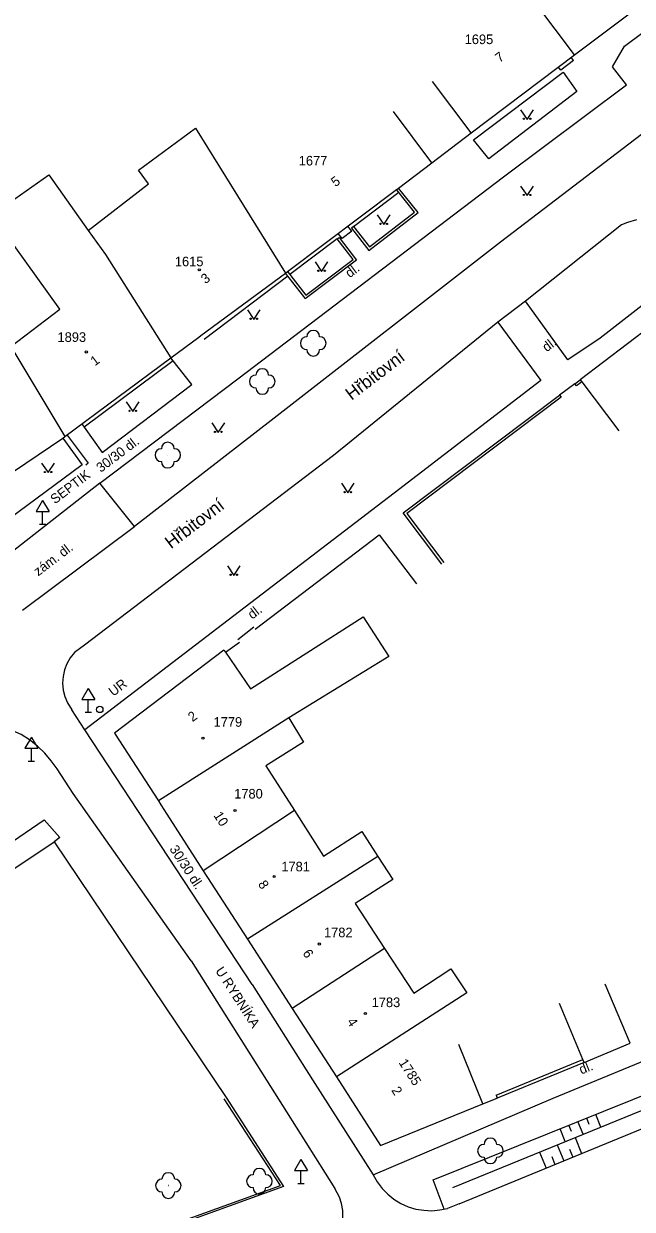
# Model space of a CAD drawing. Extents: x -584400 to -581602, y -1210894 to -1208793.
# Drawn here: x -582558.1 to -582510.6, y -1209339.9 to -1209247.4 of the extents above; entities that cross this region are included whole.
import ezdxf

# ---------------------------------------------------------------- set-up
doc = ezdxf.new("R2010")
doc.units = 0
for name, color, linetype in [('BUDOVY_MĚŘ', 7, 'Continuous'), ('NÁZVY_ULIC_TOK_SMĚR', 7, 'Continuous'), ('POMOC_POPIS', 7, 'Continuous'), ('ROZHRANÍ_PLOCH', 7, 'Continuous'), ('VÝŠKOPIS', 7, 'Continuous'), ('ZELEŇ', 7, 'Continuous'), ('ZN_BUDOV', 7, 'Continuous'), ('ZN_DOPLŇKOVÉ', 7, 'Continuous'), ('ZN_KULTUR', 7, 'Continuous'), ('Č_POPIS_EVID', 7, 'Continuous')]:
    doc.layers.add(name, color=color, linetype=linetype)

msp = doc.modelspace()

# ---------------------------------------------------------------- linework, layer by layer
at = {"layer": 'BUDOVY_MĚŘ'}
for points in [[(-582515.1, -1209249.79), (-582505.82, -1209242.8)], [(-582515.1, -1209249.79), (-582518.11, -1209245.8)], [(-582523.17, -1209255.88), (-582515.1, -1209249.79)], [(-582523.17, -1209255.88), (-582526.18, -1209251.88)], [(-582537.66, -1209266.82), (-582537.5, -1209266.7), (-582528.98, -1209260.31), (-582528.83, -1209260.19), (-582526.23, -1209258.23), (-582529.22, -1209254.22)], [(-582553.07, -1209263.5), (-582548.35, -1209259.85), (-582549.13, -1209258.8), (-582544.68, -1209255.53), (-582537.66, -1209266.82)], [(-582559.09, -1209272.55), (-582555.28, -1209269.64), (-582560.57, -1209262.28), (-582556.14, -1209259.16), (-582553.07, -1209263.5)], [(-582553.07, -1209263.5), (-582551.7, -1209265.36), (-582546.61, -1209273.42)], [(-582570.88, -1209272.25), (-582570.67, -1209272.59), (-582562.92, -1209285.01), (-582562.76, -1209284.9), (-582555.03, -1209279.69), (-582554.87, -1209279.58), (-582546.61, -1209273.42), (-582544.42, -1209271.81), (-582544.26, -1209271.69), (-582537.66, -1209266.82)], [(-582501.89, -1209278.17), (-582504.99, -1209270.22), (-582507.27, -1209269.53), (-582514.65, -1209275.14), (-582514.53, -1209275.3), (-582511.63, -1209279.12)], [(-582559.09, -1209272.55), (-582554.87, -1209279.58)], [(-582540.38, -1209299.25), (-582531.6, -1209293.64), (-582529.6, -1209296.72), (-582537.39, -1209301.52)], [(-582542.47, -1209296.24), (-582551, -1209302.71), (-582547.57, -1209308), (-582547.39, -1209308.29)], [(-582542.47, -1209296.24), (-582542.35, -1209296.4), (-582540.38, -1209299.25)], [(-582537.39, -1209301.52), (-582547.57, -1209308)], [(-582537.39, -1209301.52), (-582536.24, -1209303.4), (-582539.19, -1209305.26), (-582536.95, -1209308.75)], [(-582546.92, -1209309.02), (-582544.09, -1209313.46), (-582540.61, -1209318.79), (-582537.14, -1209324.18), (-582533.67, -1209329.52)], [(-582536.95, -1209308.75), (-582544.09, -1209313.46)], [(-582536.95, -1209308.75), (-582534.68, -1209312.3), (-582531.69, -1209310.37), (-582530.44, -1209312.32)], [(-582530.44, -1209312.32), (-582540.61, -1209318.79)], [(-582530.44, -1209312.32), (-582529.28, -1209314.13), (-582532.21, -1209316), (-582529.92, -1209319.52)], [(-582529.92, -1209319.52), (-582537.14, -1209324.18)], [(-582529.92, -1209319.52), (-582527.65, -1209322.99), (-582524.74, -1209321.1), (-582523.49, -1209322.97), (-582533.67, -1209329.52)], [(-582514.34, -1209328.4), (-582510.76, -1209326.9), (-582512.7, -1209322.29)], [(-582514.34, -1209328.4), (-582514.44, -1209328.17), (-582516.27, -1209323.79)], [(-582533.67, -1209329.52), (-582530.23, -1209334.87), (-582522.25, -1209331.63), (-582524.13, -1209326.99)]]:
    msp.add_lwpolyline(points, dxfattribs=at)
at = {"layer": 'ROZHRANÍ_PLOCH'}
for points in [[(-582454.42, -1209214.96), (-582473.58, -1209228.82), (-582498.86, -1209247.61), (-582520.87, -1209264.4), (-582538.55, -1209278.13)], [(-582541.38, -1209275.07), (-582520.64, -1209259.31), (-582511.04, -1209252.13), (-582512.14, -1209250.73), (-582511.19, -1209249.12), (-582504.25, -1209243.91), (-582500.73, -1209248.51), (-582499.97, -1209247.92), (-582503.48, -1209243.34), (-582496.16, -1209238.11)], [(-582515.17, -1209250.24), (-582516.17, -1209250.99), (-582516.36, -1209250.74)], [(-582515.17, -1209250.24), (-582515.37, -1209249.99)], [(-582515.98, -1209251.14), (-582514.92, -1209252.66), (-582521.78, -1209257.91), (-582522.98, -1209256.44), (-582515.98, -1209251.14)], [(-582532.34, -1209263.19), (-582528.81, -1209260.52)], [(-582510.27, -1209262.67), (-582510.96, -1209262.87), (-582511.43, -1209263.06)], [(-582532.48, -1209263.55), (-582533.24, -1209264.13), (-582533.54, -1209263.73)], [(-582532.48, -1209263.55), (-582532.78, -1209263.16)], [(-582511.44, -1209263.07), (-582518.91, -1209269)], [(-582533.63, -1209264.15), (-582537.31, -1209266.94)], [(-582537.48, -1209267.06), (-582544, -1209272)], [(-582508.64, -1209268.44), (-582513.1, -1209271.91)], [(-582518.91, -1209269), (-582521.09, -1209270.64)], [(-582513.1, -1209271.91), (-582515.63, -1209273.58), (-582518.91, -1209269)], [(-582521.09, -1209270.64), (-582533.92, -1209281.05)], [(-582521.09, -1209270.64), (-582517.73, -1209275.21), (-582529.18, -1209284)], [(-582546.42, -1209273.66), (-582553.36, -1209278.84)], [(-582553.36, -1209278.84), (-582551.97, -1209280.82), (-582544.96, -1209275.52), (-582546.42, -1209273.66)], [(-582546.42, -1209273.66), (-582546.61, -1209273.42)], [(-582552.15, -1209283.21), (-582541.38, -1209275.07)], [(-582553.54, -1209278.59), (-582553.36, -1209278.84)], [(-582538.55, -1209278.13), (-582549.44, -1209286.59)], [(-582554.7, -1209279.46), (-582553.05, -1209281.66), (-582553.25, -1209281.81)], [(-582533.92, -1209281.05), (-582553.35, -1209295.84), (-582554.12, -1209296.41), (-582554.45, -1209296.83), (-582554.71, -1209297.29), (-582554.9, -1209297.78), (-582555.02, -1209298.3), (-582555.05, -1209298.82), (-582555, -1209299.35), (-582554.88, -1209299.86), (-582554.68, -1209300.35), (-582554.34, -1209300.9)], [(-582552.15, -1209283.21), (-582561.64, -1209290.61)], [(-582549.44, -1209286.59), (-582552.15, -1209283.21)], [(-582529.18, -1209284), (-582553.31, -1209302.44)], [(-582558.19, -1209293.11), (-582549.44, -1209286.59)], [(-582553.31, -1209302.44), (-582554.34, -1209300.9)], [(-582545.03, -1209320.46), (-582554.24, -1209307.41), (-582555.49, -1209305.5), (-582555.94, -1209304.86), (-582556.45, -1209304.26), (-582557.02, -1209303.72), (-582557.64, -1209303.24), (-582558.3, -1209302.82), (-582559.29, -1209302.36), (-582559.95, -1209302.35), (-582560.61, -1209302.42), (-582561.26, -1209302.58), (-582561.88, -1209302.81), (-582562.46, -1209303.11), (-582563.01, -1209303.48), (-582563.29, -1209303.7)], [(-582540.26, -1209322.31), (-582553.31, -1209302.44)], [(-582570.92, -1209323.05), (-582572.15, -1209321.86), (-582567.49, -1209317.48), (-582564.34, -1209314.84), (-582556.48, -1209309.47), (-582555.28, -1209310.85), (-582555.72, -1209311.19)], [(-582545.03, -1209320.46), (-582537.58, -1209332.25)], [(-582530.81, -1209337.16), (-582516.75, -1209331.17), (-582494.23, -1209321.9)], [(-582540.26, -1209322.31), (-582535.54, -1209329.74)], [(-582524.09, -1209339.43), (-582503.51, -1209330.97), (-582498.34, -1209328.31)], [(-582525.26, -1209339.84), (-582526.13, -1209337.56), (-582503.87, -1209328.6), (-582503, -1209330.76)], [(-582535.54, -1209329.74), (-582530.81, -1209337.16)], [(-582537.58, -1209332.25), (-582533.8, -1209338.23)], [(-582530.81, -1209337.16), (-582530.5, -1209337.71), (-582530.12, -1209338.22), (-582529.68, -1209338.67), (-582529.19, -1209339.06), (-582528.65, -1209339.39), (-582528.08, -1209339.65), (-582527.47, -1209339.83), (-582526.85, -1209339.93), (-582526.22, -1209339.96), (-582525.6, -1209339.9), (-582525.01, -1209339.78)], [(-582627.68, -1209376.74), (-582597.31, -1209367.31), (-582577.22, -1209359.99), (-582555.51, -1209351.25), (-582535.66, -1209343.72), (-582535.16, -1209343.51), (-582534.7, -1209343.23), (-582534.28, -1209342.88), (-582533.93, -1209342.48), (-582533.63, -1209342.03), (-582533.4, -1209341.54), (-582533.25, -1209341.02), (-582533.18, -1209340.49), (-582533.19, -1209339.95), (-582533.28, -1209339.41), (-582533.44, -1209338.9), (-582533.8, -1209338.23)], [(-582524.09, -1209339.43), (-582525.01, -1209339.78)]]:
    msp.add_lwpolyline(points, dxfattribs=at)
at = {"layer": 'VÝŠKOPIS'}
for points in [[(-582524.59, -1209338.15), (-582503.49, -1209329.54)], [(-582514.43, -1209334), (-582514.83, -1209333.01)], [(-582513.94, -1209333.23), (-582514.14, -1209332.73)], [(-582513.04, -1209333.44), (-582513.44, -1209332.45)], [(-582515.82, -1209334.57), (-582516.22, -1209333.57)], [(-582515.33, -1209333.79), (-582515.53, -1209333.29)], [(-582516.44, -1209334.82), (-582515.92, -1209336.07)], [(-582515.05, -1209334.26), (-582514.54, -1209335.5)], [(-582517.82, -1209335.39), (-582517.31, -1209336.64)], [(-582516.87, -1209335.73), (-582516.62, -1209336.36)], [(-582515.49, -1209335.16), (-582515.23, -1209335.79)]]:
    msp.add_lwpolyline(points, dxfattribs=at)
at = {"layer": 'ZELEŇ'}
for centre in [(-582535.49, -1209272.29), (-582539.47, -1209275.28), (-582546.84, -1209281.02), (-582521.66, -1209335.29), (-582539.69, -1209337.66), (-582546.8, -1209338)]:
    msp.add_circle(centre, 0.0005, dxfattribs=at)
for centre, start, end in [((-582535.99, -1209272.29), 89.99999, 269.99999), ((-582535.49, -1209271.79), 0, 179.99999), ((-582534.99, -1209272.29), 270, 89.99999), ((-582535.49, -1209272.79), 179.99999, 359.99999), ((-582539.97, -1209275.28), 89.99999, 269.99999), ((-582539.47, -1209274.78), 0, 179.99999), ((-582538.97, -1209275.28), 270, 89.99999), ((-582539.47, -1209275.78), 179.99999, 359.99999), ((-582546.84, -1209280.52), 0, 179.99999), ((-582547.34, -1209281.02), 89.99999, 269.99999), ((-582546.34, -1209281.02), 270, 89.99999), ((-582546.84, -1209281.52), 179.99999, 359.99999), ((-582522.16, -1209335.29), 89.99999, 269.99999), ((-582521.66, -1209334.79), 0, 179.99999), ((-582521.16, -1209335.29), 270, 89.99999), ((-582521.66, -1209335.79), 179.99999, 359.99999), ((-582539.69, -1209337.16), 0, 179.99999), ((-582547.3, -1209338), 89.99999, 269.99999), ((-582546.8, -1209337.5), 0, 179.99999), ((-582546.3, -1209338), 270, 89.99999), ((-582540.19, -1209337.66), 89.99999, 269.99999), ((-582539.19, -1209337.66), 270, 89.99999), ((-582546.8, -1209338.5), 179.99999, 359.99999), ((-582539.69, -1209338.16), 179.99999, 359.99999)]:
    msp.add_arc(centre, 0.5, start, end, dxfattribs=at)
at = {"layer": 'ZN_BUDOV'}
for centre in [(-582544.39, -1209266.57), (-582553.21, -1209272.97), (-582544.1, -1209303.1), (-582541.59, -1209308.74), (-582538.54, -1209313.89), (-582535.02, -1209319.16), (-582531.42, -1209324.58)]:
    msp.add_circle(centre, 0.0875, dxfattribs=at)
at = {"layer": 'ZN_DOPLŇKOVÉ'}
for p, q in [((-582556.61, -1209284.554), (-582557.11, -1209285.42)), ((-582556.61, -1209284.554), (-582556.11, -1209285.42)), ((-582557.11, -1209285.42), (-582556.11, -1209285.42)), ((-582556.61, -1209286.42), (-582556.61, -1209285.42)), ((-582556.86, -1209286.42), (-582556.36, -1209286.42)), ((-582553.05, -1209299.214), (-582553.55, -1209300.08)), ((-582553.05, -1209299.214), (-582552.55, -1209300.08)), ((-582553.55, -1209300.08), (-582552.55, -1209300.08)), ((-582553.05, -1209301.08), (-582553.05, -1209300.08)), ((-582553.3, -1209301.08), (-582552.8, -1209301.08)), ((-582557.49, -1209303.024), (-582557.99, -1209303.89)), ((-582557.49, -1209303.024), (-582556.99, -1209303.89)), ((-582557.99, -1209303.89), (-582556.99, -1209303.89)), ((-582557.49, -1209304.89), (-582557.49, -1209303.89)), ((-582557.74, -1209304.89), (-582557.24, -1209304.89)), ((-582536.45, -1209335.964), (-582536.95, -1209336.83)), ((-582536.45, -1209335.964), (-582535.95, -1209336.83)), ((-582536.95, -1209336.83), (-582535.95, -1209336.83)), ((-582536.45, -1209337.83), (-582536.45, -1209336.83)), ((-582536.7, -1209337.83), (-582536.2, -1209337.83))]:
    msp.add_line(p, q, dxfattribs=at)
for points in [[(-582526.23, -1209258.23), (-582523.17, -1209255.88)], [(-582532.34, -1209263.19), (-582532.5, -1209263.31), (-582531.15, -1209265.06), (-582527.31, -1209262.1), (-582528.83, -1209260.19)], [(-582532.34, -1209263.19), (-582531.11, -1209264.78), (-582527.59, -1209262.06), (-582528.98, -1209260.31)], [(-582533.63, -1209264.15), (-582533.47, -1209264.04), (-582532.1, -1209265.81), (-582536.11, -1209268.82), (-582536.23, -1209268.66), (-582537.66, -1209266.82)], [(-582537.5, -1209266.7), (-582536.07, -1209268.54), (-582532.38, -1209265.76), (-582533.63, -1209264.15)], [(-582515.07, -1209275.45), (-582516.27, -1209276.35)], [(-582514.95, -1209275.61), (-582515.07, -1209275.45), (-582514.65, -1209275.14)], [(-582514.53, -1209275.3), (-582514.95, -1209275.61)], [(-582525.45, -1209289.53), (-582528.46, -1209285.53), (-582516.27, -1209276.35), (-582516.15, -1209276.51)], [(-582516.15, -1209276.51), (-582528.18, -1209285.57), (-582525.3, -1209289.41)], [(-582555.03, -1209279.69), (-582553.53, -1209281.77), (-582559.26, -1209286.02), (-582561.19, -1209287.45), (-582561.67, -1209286.66)], [(-582540.01, -1209294.61), (-582530.35, -1209287.23), (-582527.43, -1209291.05)], [(-582540.13, -1209294.45), (-582541.37, -1209295.44)], [(-582542.35, -1209296.4), (-582541.25, -1209295.6)], [(-582547.39, -1209308.29), (-582546.92, -1209309.02)], [(-582569.65, -1209321.78), (-582563.92, -1209316.65), (-582555.72, -1209311.19), (-582542.28, -1209331.14)], [(-582521.22, -1209330.96), (-582514.44, -1209328.17)], [(-582514.34, -1209328.4), (-582521.13, -1209331.19)], [(-582577.53, -1209352.12), (-582554.82, -1209344.06), (-582538.04, -1209337.99), (-582542.43, -1209331.24)], [(-582542.28, -1209331.14), (-582537.81, -1209338.07), (-582554.77, -1209344.2), (-582577.48, -1209352.26)], [(-582522.25, -1209331.63), (-582521.13, -1209331.19)], [(-582521.22, -1209330.96), (-582521.13, -1209331.19)]]:
    msp.add_lwpolyline(points, dxfattribs=at)
for radius in [0.25, 0.0005]:
    msp.add_circle((-582552.15, -1209300.86), radius, dxfattribs=at)
at = {"layer": 'ZN_KULTUR'}
for points in [[(-582519.3, -1209254.08), (-582518.8, -1209254.83), (-582518.3, -1209254.08)], [(-582519.3, -1209260.03), (-582518.8, -1209260.78), (-582518.3, -1209260.03)], [(-582530.49, -1209262.29), (-582529.99, -1209263.04), (-582529.49, -1209262.29)], [(-582535.34, -1209265.94), (-582534.84, -1209266.69), (-582534.34, -1209265.94)], [(-582540.63, -1209269.68), (-582540.13, -1209270.43), (-582539.63, -1209269.68)], [(-582550.08, -1209276.87), (-582549.58, -1209277.62), (-582549.08, -1209276.87)], [(-582543.4, -1209278.51), (-582542.9, -1209279.26), (-582542.4, -1209278.51)], [(-582556.69, -1209281.64), (-582556.19, -1209282.39), (-582555.69, -1209281.64)], [(-582533.29, -1209283.21), (-582532.79, -1209283.96), (-582532.29, -1209283.21)], [(-582542.19, -1209289.65), (-582541.69, -1209290.4), (-582541.19, -1209289.65)]]:
    msp.add_lwpolyline(points, dxfattribs=at)
for centre in [(-582519.05, -1209254.78), (-582518.55, -1209254.78), (-582519.05, -1209260.73), (-582518.55, -1209260.73), (-582530.24, -1209262.99), (-582529.74, -1209262.99), (-582535.09, -1209266.64), (-582534.59, -1209266.64), (-582540.38, -1209270.38), (-582539.88, -1209270.38), (-582549.83, -1209277.57), (-582549.33, -1209277.57), (-582543.15, -1209279.21), (-582542.65, -1209279.21), (-582556.44, -1209282.34), (-582555.94, -1209282.34), (-582533.04, -1209283.91), (-582532.54, -1209283.91), (-582541.94, -1209290.35), (-582541.44, -1209290.35)]:
    msp.add_circle(centre, 0.05, dxfattribs=at)

# ---------------------------------------------------------------- texts
at = {"layer": 'NÁZVY_ULIC_TOK_SMĚR'}
for p in [(-582532.5, -1209276.79), (-582546.59, -1209288.37)]:
    msp.add_text('Hřbitovní', height=1, rotation=37.27016, dxfattribs=at).set_placement(p)
at = {"layer": 'POMOC_POPIS'}
for s, rotation, p in [('dl.', 37.23905, (-582532.64, -1209267.23)), ('dl.', 37.50977, (-582517.26, -1209273.01)), ('30/30 dl.', 37.08211, (-582552.07, -1209282.41)), ('SEPTIK', 37.27016, (-582555.65, -1209284.87)), ('zám. dl.', 37.17791, (-582556.96, -1209290.49)), ('dl.', 37.50977, (-582540.25, -1209293.86)), ('UR', 37.37828, (-582551.1, -1209299.88)), ('30/30 dl.', 303.29567, (-582546.74, -1209311.75)), ('U RYBNÍKA', 302.79845, (-582543.16, -1209321.24)), ('dl.', 21.92555, (-582514.56, -1209329.34))]:
    msp.add_text(s, height=0.75, rotation=rotation, dxfattribs=at).set_placement(p)
at = {"layer": 'Č_POPIS_EVID'}
for s, p in [('1695', (-582523.67, -1209248.96)), ('1677', (-582536.62, -1209258.43)), ('1615', (-582546.29, -1209266.29)), ('1893', (-582555.45, -1209272.19)), ('1779', (-582543.27, -1209302.21)), ('1780', (-582541.66, -1209307.81)), ('1781', (-582537.98, -1209313.49)), ('1782', (-582534.65, -1209318.63)), ('1783', (-582530.93, -1209324.08))]:
    msp.add_text(s, height=0.75, dxfattribs=at).set_placement(p)
for s, rotation, p in [('7', 37.03318, (-582520.94, -1209250.44)), ('5', 36.93166, (-582533.75, -1209260.13)), ('3', 36.39267, (-582543.91, -1209267.7)), ('1', 36.74201, (-582552.53, -1209274.1)), ('2', 37.16645, (-582544.91, -1209301.86)), ('10', 302.54177, (-582543.3, -1209309.12)), ('8', 303.07559, (-582539.83, -1209314.49)), ('6', 302.80017, (-582536.35, -1209319.87)), ('4', 303.06087, (-582532.89, -1209325.22)), ('1785', 302.85575, (-582528.85, -1209328.41)), ('2', 302.74064, (-582529.42, -1209330.57))]:
    msp.add_text(s, height=0.75, rotation=rotation, dxfattribs=at).set_placement(p)

doc.saveas('drawing.dxf')
